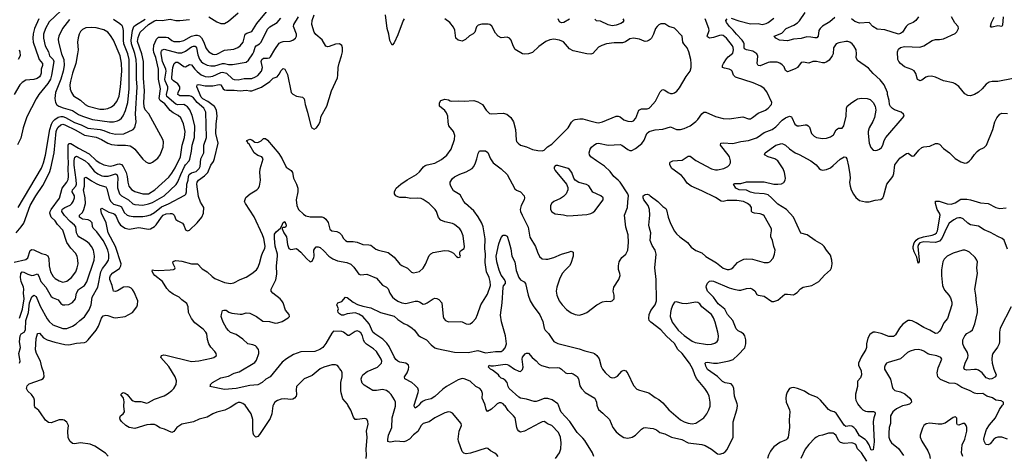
# Model space of a CAD drawing. Header units: inches. Extents: x 1682530 to 1839546, y 640742 to 791647.
# Tile 509 of 656: x 1773526 to 1783636, y 649483 to 653960. Entities that reach past the tile are written whole.
import ezdxf

# ---------------------------------------------------------------- set-up
doc = ezdxf.new("R2010")
doc.units = ezdxf.units.IN
doc.header["$MEASUREMENT"] = 0
for name, color, linetype in [('B7674', 7, 'Continuous'), ('B7675', 7, 'Continuous'), ('B7684', 7, 'Continuous'), ('B7685', 7, 'Continuous')]:
    doc.layers.add(name, color=color, linetype=linetype)

msp = doc.modelspace()

# ---------------------------------------------------------------- linework, layer by layer
at = {"layer": 'B7674', "color": 5}
for points, elevation in [([(1774434, 649474), (1774407, 649507), (1774298, 649578), (1774250, 649598), (1774150, 649610), (1774090, 649600), (1774070, 649605), (1774042, 649630), (1774025, 649665), (1774022, 649730), (1774028, 649790), (1774010, 649824), (1773984, 649844), (1773970, 649849), (1773950, 649849), (1773930, 649847), (1773850, 649818), (1773821, 649821), (1773790, 649843), (1773741, 649921), (1773723, 649943), (1773690, 649970), (1773683, 649983), (1773679, 649990), (1773679, 650000)], 620), ([(1775726, 650000), (1775686, 649974), (1775632, 649948), (1775550, 649926), (1775508, 649910), (1775450, 649875), (1775370, 649855), (1775310, 649828), (1775190, 649802), (1775140, 649770), (1775110, 649727), (1775090, 649718), (1775013, 649753), (1774966, 649766), (1774930, 649791), (1774910, 649799), (1774870, 649800), (1774830, 649795), (1774710, 649759), (1774650, 649769), (1774616, 649790), (1774572, 649830), (1774558, 649850), (1774554, 649870), (1774562, 649890), (1774590, 649910), (1774601, 649930), (1774595, 649990), (1774596, 650000)], 580), ([(1776130, 650000), (1776127, 649993), (1776116, 649910), (1776099, 649861), (1775990, 649697), (1775970, 649676), (1775950, 649669), (1775930, 649689), (1775925, 649710), (1775920, 649750), (1775919, 649850), (1775902, 649910), (1775840, 650000)], 580), ([(1777085, 649450), (1777088, 649490), (1777084, 649544), (1777095, 649670), (1777087, 649730), (1777104, 649804), (1777102, 649830), (1777090, 649854), (1777070, 649861), (1776990, 649850), (1776970, 649853), (1776954, 649874), (1776927, 649947), (1776897, 650000)], 580), ([(1778438, 649470), (1778427, 649487), (1778406, 649506), (1778362, 649530), (1778333, 649553), (1778316, 649556), (1778156, 649504), (1778110, 649499), (1778085, 649505), (1778070, 649524), (1778031, 649630), (1778029, 649650), (1778037, 649730), (1778062, 649790), (1778058, 649810), (1777970, 649915), (1777950, 649926), (1777930, 649930), (1777890, 649919), (1777790, 649870), (1777730, 649828), (1777670, 649810), (1777649, 649790), (1777613, 649727), (1777570, 649695), (1777530, 649650), (1777492, 649628), (1777470, 649622), (1777390, 649629), (1777330, 649619), (1777306, 649626), (1777305, 649645), (1777314, 649690), (1777347, 649770), (1777350, 649870), (1777384, 649990), (1777384, 650000)], 560), ([(1777623, 650000), (1777610, 649984), (1777588, 649968), (1777575, 649990), (1777578, 650000)], 540), ([(1778416, 650000), (1778370, 649959), (1778330, 649934), (1778315, 649955), (1778304, 650000)], 540), ([(1779028, 649450), (1779070, 649510), (1779081, 649550), (1779087, 649610), (1779080, 649670), (1779057, 649717), (1778991, 649791), (1778947, 649807), (1778930, 649821), (1778910, 649830), (1778890, 649827), (1778865, 649815), (1778710, 649730), (1778670, 649722), (1778650, 649732), (1778636, 649750), (1778630, 649769), (1778612, 649870), (1778598, 649890), (1778543, 649943), (1778510, 649992), (1778502, 650000)], 540), ([(1779422, 649470), (1779408, 649510), (1779330, 649635), (1779310, 649660), (1779250, 649719), (1779174, 649830), (1779087, 649927), (1779075, 649950), (1779058, 650000)], 520), ([(1779453, 650000), (1779455, 649990), (1779470, 649953), (1779515, 649915), (1779581, 649850), (1779618, 649770), (1779650, 649726), (1779690, 649689), (1779730, 649667), (1779770, 649658), (1779815, 649670), (1779850, 649692), (1779910, 649752), (1779930, 649766), (1779950, 649769), (1780000, 649763)], 520)]:
    msp.add_lwpolyline(points, dxfattribs=dict(at, elevation=elevation))
at = {"layer": 'B7675', "color": 5}
for points, elevation in [([(1774010, 654108), (1773830, 653937), (1773790, 653870), (1773772, 653810), (1773770, 653770), (1773789, 653691), (1773822, 653630), (1773832, 653590), (1773871, 653550), (1773878, 653530), (1773854, 653390), (1773841, 653350), (1773816, 653304), (1773723, 653190), (1773695, 653145), (1773600, 652960), (1773562, 652850), (1773537, 652743), (1773505, 652675)], 740), ([(1773470, 651467), (1773590, 651496), (1773610, 651514), (1773633, 651587), (1773650, 651597), (1773670, 651595), (1773750, 651558), (1773790, 651548), (1773814, 651534), (1773826, 651506), (1773829, 651429), (1773844, 651370), (1773870, 651322), (1773890, 651302), (1773930, 651276), (1773970, 651263), (1774010, 651274), (1774059, 651310), (1774102, 651370), (1774117, 651410), (1774125, 651450), (1774123, 651490), (1774115, 651530), (1774099, 651559), (1774050, 651611), (1774009, 651669), (1773970, 651798), (1773915, 651855), (1773890, 651894), (1773850, 651930), (1773837, 651970), (1773838, 651990), (1773848, 652010), (1773934, 652126), (1773964, 652230), (1774010, 652290), (1774023, 652317), (1774027, 652350), (1774023, 652430), (1774029, 652490), (1774025, 652550), (1774025, 652670), (1774030, 652689), (1774050, 652688), (1774130, 652639), (1774240, 652580), (1774313, 652513), (1774350, 652489), (1774390, 652470), (1774455, 652455), (1774490, 652460), (1774530, 652476), (1774550, 652478), (1774571, 652471), (1774590, 652450), (1774621, 652390), (1774631, 652350), (1774636, 652290), (1774648, 652250), (1774674, 652214), (1774710, 652195), (1774790, 652170), (1774850, 652171), (1774913, 652210), (1775059, 652341), (1775090, 652382), (1775122, 652438), (1775176, 652550), (1775196, 652670), (1775220, 652750), (1775224, 652810), (1775207, 652890), (1775180, 652950), (1775155, 652975), (1775102, 653002), (1775070, 653027), (1775015, 653095), (1774967, 653130), (1774958, 653150), (1774971, 653250), (1774950, 653350), (1774951, 653450), (1774924, 653570), (1774904, 653624), (1774899, 653650), (1774902, 653698), (1774930, 653761), (1774950, 653780), (1775030, 653780), (1775050, 653777), (1775090, 653746), (1775110, 653737), (1775170, 653735), (1775210, 653747), (1775290, 653791), (1775330, 653801), (1775350, 653800), (1775373, 653793), (1775394, 653774), (1775417, 653730), (1775439, 653670), (1775450, 653650), (1775469, 653630), (1775510, 653607), (1775530, 653603), (1775550, 653605), (1775630, 653648), (1775724, 653656), (1775767, 653673), (1775790, 653690), (1775820, 653730), (1775841, 653810), (1775858, 653822), (1775890, 653830), (1775910, 653840), (1775960, 653920), (1776060, 654040)], 680), ([(1773679, 650000), (1773680, 650050), (1773673, 650073), (1773647, 650107), (1773610, 650142), (1773596, 650170), (1773602, 650198), (1773622, 650218), (1773750, 650263), (1773766, 650274), (1773776, 650290), (1773774, 650330), (1773752, 650390), (1773739, 650450), (1773699, 650530), (1773690, 650569), (1773696, 650684), (1773708, 650732), (1773710, 650736), (1773730, 650739), (1773771, 650691), (1773809, 650669), (1773887, 650647), (1773990, 650623), (1774030, 650620), (1774110, 650636), (1774190, 650642), (1774210, 650651), (1774231, 650669), (1774311, 650770), (1774335, 650810), (1774366, 650894), (1774385, 650915), (1774410, 650922), (1774430, 650919), (1774490, 650898), (1774510, 650897), (1774610, 650910), (1774683, 650950), (1774728, 651010), (1774737, 651030), (1774740, 651070), (1774700, 651160), (1774686, 651186), (1774670, 651201), (1774651, 651211), (1774630, 651215), (1774591, 651211), (1774530, 651174), (1774510, 651167), (1774491, 651171), (1774485, 651185), (1774477, 651230), (1774453, 651290), (1774452, 651310), (1774458, 651330), (1774483, 651357), (1774550, 651403), (1774566, 651430), (1774567, 651450), (1774509, 651630), (1774436, 651770), (1774413, 651873), (1774367, 651973), (1774358, 652010), (1774362, 652018), (1774370, 652023), (1774443, 651983), (1774490, 651969), (1774501, 651961), (1774518, 651938), (1774540, 651880), (1774563, 651850), (1774610, 651817), (1774650, 651808), (1774750, 651823), (1774850, 651808), (1774870, 651811), (1774910, 651833), (1774929, 651851), (1774981, 651930), (1775000, 651950), (1775030, 651964), (1775070, 651969), (1775090, 651968), (1775101, 651961), (1775113, 651950), (1775130, 651908), (1775150, 651892), (1775197, 651870), (1775213, 651850), (1775230, 651801), (1775250, 651789), (1775270, 651797), (1775350, 651872), (1775395, 651930), (1775414, 651970), (1775417, 652030), (1775384, 652084), (1775362, 652142), (1775346, 652270), (1775350, 652290), (1775362, 652310), (1775425, 652355), (1775458, 652390), (1775490, 652465), (1775516, 652504), (1775527, 652533), (1775564, 652690), (1775541, 652790), (1775545, 652890), (1775555, 652970), (1775547, 653030), (1775527, 653067), (1775458, 653118), (1775407, 653147), (1775390, 653164), (1775346, 653270), (1775347, 653290), (1775367, 653293), (1775430, 653279), (1775470, 653279), (1775510, 653281), (1775574, 653294), (1775590, 653290), (1775615, 653250), (1775630, 653239), (1775650, 653234), (1775730, 653235), (1775790, 653229), (1775850, 653236), (1775890, 653229), (1775910, 653230), (1776010, 653266), (1776095, 653325), (1776130, 653358), (1776170, 653374), (1776190, 653400), (1776210, 653438), (1776230, 653459), (1776250, 653450), (1776277, 653397), (1776314, 653210), (1776330, 653193), (1776370, 653173), (1776430, 653165), (1776446, 653146), (1776452, 653130), (1776456, 653090), (1776482, 653010), (1776516, 652870), (1776526, 652850), (1776550, 652836), (1776575, 652850), (1776597, 652883), (1776610, 652912), (1776622, 652970), (1776679, 653070), (1776727, 653230), (1776790, 653361), (1776794, 653390), (1776795, 653470), (1776806, 653514), (1776832, 653590), (1776841, 653630), (1776842, 653670), (1776834, 653694), (1776810, 653710), (1776770, 653707), (1776703, 653683), (1776690, 653681), (1776670, 653687), (1776633, 653753), (1776568, 653808), (1776549, 653830), (1776527, 653910), (1776528, 653950), (1776551, 654010)], 620), ([(1775469, 653989), (1775550, 653939), (1775590, 653921), (1775630, 653921), (1775670, 653946), (1775769, 654030)], 720), ([(1777475, 653970), (1777464, 653950), (1777410, 653803), (1777370, 653721), (1777350, 653697), (1777326, 653746), (1777316, 653810), (1777300, 653870), (1777281, 654010)], 580), ([(1773724, 653970), (1773677, 653870), (1773665, 653815), (1773660, 653770), (1773666, 653730), (1773718, 653570), (1773727, 653550), (1773759, 653510), (1773761, 653490), (1773748, 653450), (1773747, 653410), (1773741, 653390), (1773730, 653374), (1773705, 653355), (1773670, 653344), (1773590, 653337), (1773550, 653316), (1773528, 653290), (1773469, 653191)], 720), ([(1773490, 651769), (1773542, 651830), (1773569, 651870), (1773635, 652050), (1773693, 652150), (1773763, 652257), (1773832, 652388), (1773847, 652433), (1773881, 652590), (1773902, 652810), (1773908, 652832), (1773923, 652857), (1773950, 652881), (1773970, 652885), (1773990, 652880), (1774103, 652823), (1774190, 652773), (1774313, 652753), (1774365, 652730), (1774430, 652692), (1774470, 652676), (1774529, 652669), (1774611, 652671), (1774662, 652662), (1774688, 652648), (1774709, 652629), (1774790, 652528), (1774820, 652500), (1774850, 652484), (1774870, 652484), (1774890, 652495), (1774944, 652536), (1774969, 652570), (1774999, 652650), (1775003, 652703), (1774996, 652730), (1774853, 652993), (1774815, 653035), (1774805, 653065), (1774801, 653110), (1774808, 653230), (1774798, 653358), (1774796, 653530), (1774781, 653610), (1774736, 653736), (1774742, 653778), (1774764, 653830), (1774848, 653912), (1774910, 653948), (1774930, 653954), (1774990, 653952), (1775070, 653965), (1775130, 653953), (1775170, 653952), (1775270, 653963)], 720), ([(1773511, 652030), (1773750, 652434), (1773770, 652489), (1773791, 652569), (1773835, 652830), (1773853, 652887), (1773868, 652912), (1773887, 652933), (1773923, 652957), (1773950, 652964), (1773970, 652964), (1773996, 652956), (1774090, 652905), (1774158, 652878), (1774225, 652845), (1774353, 652833), (1774390, 652822), (1774450, 652796), (1774510, 652784), (1774594, 652786), (1774690, 652830), (1774709, 652851), (1774723, 652910), (1774717, 652990), (1774732, 653270), (1774724, 653350), (1774726, 653490), (1774722, 653550), (1774710, 653613), (1774674, 653710), (1774670, 653750), (1774685, 653850), (1774699, 653890), (1774715, 653905), (1774815, 653965)], 740), ([(1773524, 650430), (1773530, 650450), (1773529, 650470), (1773516, 650530), (1773533, 650590), (1773523, 650650), (1773531, 650710), (1773543, 650730), (1773571, 650749), (1773586, 650774), (1773591, 650870), (1773617, 650950), (1773628, 651050), (1773650, 651112), (1773670, 651130), (1773695, 651115), (1773737, 651017), (1773810, 650885), (1773830, 650857), (1773865, 650825), (1773968, 650788), (1773985, 650785), (1774010, 650788), (1774070, 650810), (1774107, 650833), (1774144, 650870), (1774192, 650908), (1774240, 650980), (1774261, 651030), (1774272, 651110), (1774327, 651210), (1774361, 651370), (1774378, 651402), (1774415, 651450), (1774438, 651490), (1774443, 651510), (1774443, 651550), (1774432, 651590), (1774410, 651640), (1774383, 651690), (1774320, 651780), (1774279, 651819), (1774273, 651833), (1774270, 651871), (1774250, 651894), (1774230, 651902), (1774170, 651910), (1774139, 651930), (1774139, 651950), (1774170, 651980), (1774185, 652010), (1774201, 652070), (1774199, 652130), (1774183, 652210), (1774190, 652250), (1774190, 652335), (1774210, 652342), (1774264, 652304), (1774310, 652278), (1774350, 652259), (1774410, 652242), (1774420, 652220), (1774450, 652114), (1774462, 652090), (1774490, 652065), (1774550, 652047), (1774570, 652037), (1774600, 651980), (1774630, 651952), (1774650, 651944), (1774690, 651937), (1774790, 651939), (1774830, 651943), (1774870, 651956), (1774910, 651979), (1774983, 652037), (1775054, 652066), (1775223, 652157), (1775232, 652168), (1775239, 652190), (1775244, 652270), (1775257, 652310), (1775260, 652350), (1775267, 652370), (1775290, 652387), (1775339, 652401), (1775370, 652430), (1775378, 652450), (1775385, 652530), (1775416, 652590), (1775416, 652670), (1775446, 652750), (1775438, 653010), (1775417, 653050), (1775348, 653108), (1775310, 653156), (1775291, 653171), (1775270, 653177), (1775170, 653177), (1775150, 653190), (1775153, 653210), (1775171, 653249), (1775171, 653270), (1775150, 653302), (1775105, 653330), (1775090, 653350), (1775089, 653370), (1775100, 653470), (1775111, 653510), (1775130, 653525), (1775150, 653522), (1775210, 653479), (1775230, 653476), (1775270, 653500), (1775290, 653497), (1775325, 653450), (1775348, 653428), (1775390, 653394), (1775430, 653376), (1775470, 653372), (1775510, 653378), (1775590, 653418), (1775610, 653422), (1775649, 653409), (1775710, 653353), (1775730, 653346), (1775770, 653341), (1775830, 653356), (1775910, 653356), (1775949, 653371), (1775972, 653388), (1776008, 653432), (1776018, 653470), (1776006, 653530), (1776011, 653550), (1776030, 653566), (1776070, 653564), (1776090, 653569), (1776101, 653579), (1776145, 653655), (1776190, 653719), (1776210, 653730), (1776230, 653735), (1776302, 653738), (1776330, 653750), (1776359, 653770), (1776368, 653790), (1776370, 653810), (1776339, 653890), (1776341, 653910), (1776389, 653990)], 640), ([(1773526, 650894), (1773555, 650985), (1773572, 651090), (1773566, 651150), (1773570, 651190), (1773566, 651210), (1773541, 651270), (1773533, 651310), (1773538, 651350), (1773550, 651370), (1773570, 651367), (1773610, 651346), (1773650, 651331), (1773670, 651333), (1773710, 651347), (1773724, 651324), (1773745, 651270), (1773796, 651210), (1773850, 651117), (1773870, 651101), (1773920, 651080), (1773950, 651042), (1773970, 651030), (1773990, 651028), (1774030, 651033), (1774070, 651054), (1774099, 651090), (1774110, 651150), (1774130, 651187), (1774190, 651230), (1774215, 651265), (1774291, 651490), (1774293, 651530), (1774283, 651590), (1774265, 651630), (1774240, 651660), (1774210, 651684), (1774132, 651730), (1774122, 651742), (1774111, 651770), (1774104, 651830), (1774090, 651850), (1774046, 651886), (1773986, 651946), (1773960, 651990), (1773964, 652010), (1773970, 652016), (1773990, 652031), (1774045, 652055), (1774062, 652070), (1774074, 652090), (1774090, 652130), (1774088, 652150), (1774066, 652190), (1774067, 652210), (1774101, 652250), (1774109, 652271), (1774107, 652313), (1774085, 652465), (1774086, 652514), (1774094, 652546), (1774110, 652557), (1774199, 652510), (1774230, 652483), (1774290, 652402), (1774330, 652375), (1774370, 652355), (1774391, 652351), (1774433, 652353), (1774470, 652361), (1774510, 652376), (1774527, 652367), (1774535, 652330), (1774529, 652269), (1774531, 652231), (1774551, 652171), (1774570, 652149), (1774645, 652110), (1774689, 652069), (1774710, 652061), (1774790, 652055), (1774850, 652066), (1774890, 652081), (1775009, 652151), (1775133, 652267), (1775150, 652293), (1775180, 652370), (1775219, 652450), (1775230, 652470), (1775265, 652510), (1775272, 652528), (1775291, 652610), (1775297, 652670), (1775320, 652750), (1775323, 652870), (1775296, 652976), (1775272, 653032), (1775250, 653064), (1775230, 653079), (1775210, 653087), (1775150, 653086), (1775130, 653092), (1775036, 653170), (1775033, 653190), (1775048, 653250), (1775046, 653270), (1775020, 653330), (1775017, 653350), (1775030, 653430), (1775028, 653450), (1774993, 653530), (1774979, 653610), (1774978, 653630), (1774982, 653638), (1774991, 653649), (1775010, 653656), (1775150, 653619), (1775190, 653618), (1775230, 653637), (1775290, 653680), (1775310, 653688), (1775327, 653687), (1775330, 653686), (1775342, 653670), (1775357, 653597), (1775373, 653553), (1775390, 653530), (1775410, 653514), (1775450, 653494), (1775490, 653487), (1775530, 653486), (1775610, 653510), (1775630, 653510), (1775670, 653499), (1775710, 653499), (1775850, 653522), (1775877, 653543), (1775921, 653610), (1775932, 653630), (1775943, 653677), (1775954, 653690), (1775989, 653711), (1776004, 653730), (1776070, 653862), (1776095, 653885), (1776170, 653930), (1776206, 653974)], 660), ([(1774039, 653961), (1773966, 653870), (1773927, 653790), (1773922, 653758), (1773925, 653730), (1773954, 653610), (1773978, 653550), (1773982, 653490), (1773971, 653430), (1773948, 653350), (1773893, 653210), (1773887, 653150), (1773893, 653110), (1773906, 653086), (1773928, 653070), (1773973, 653053), (1774067, 653027), (1774130, 652986), (1774170, 652967), (1774275, 652935), (1774450, 652910), (1774490, 652909), (1774530, 652920), (1774550, 652930), (1774572, 652948), (1774590, 652972), (1774612, 653028), (1774636, 653110), (1774651, 653249), (1774651, 653550), (1774636, 653610), (1774596, 653710), (1774591, 653750), (1774592, 653850), (1774584, 653884), (1774577, 653897), (1774556, 653916), (1774490, 653962)], 760), ([(1780000, 653757), (1779991, 653749), (1779970, 653739), (1779950, 653735), (1779938, 653738), (1779890, 653759), (1779829, 653771), (1779790, 653763), (1779747, 653733), (1779717, 653723), (1779630, 653721), (1779550, 653711), (1779505, 653695), (1779470, 653677), (1779410, 653614), (1779390, 653607), (1779350, 653610), (1779210, 653640), (1779170, 653662), (1779110, 653732), (1779070, 653750), (1779010, 653758), (1778970, 653754), (1778930, 653736), (1778857, 653683), (1778790, 653624), (1778749, 653609), (1778710, 653607), (1778689, 653610), (1778615, 653655), (1778592, 653692), (1778571, 653751), (1778555, 653770), (1778530, 653779), (1778470, 653775), (1778438, 653790), (1778410, 653823), (1778374, 653894), (1778353, 653910), (1778335, 653915), (1778270, 653914), (1778235, 653905), (1778215, 653885), (1778199, 653830), (1778184, 653816), (1778146, 653794), (1778105, 653755), (1778070, 653738), (1778030, 653748), (1778005, 653770), (1777993, 653853), (1777982, 653882), (1777942, 653930), (1777890, 653967)], 580), ([(1779170, 653964), (1779113, 653930), (1779090, 653928), (1779070, 653939), (1779054, 653970)], 560), ([(1779720, 653970), (1779729, 653950), (1779717, 653930), (1779699, 653921), (1779650, 653903), (1779610, 653896), (1779567, 653907), (1779490, 653944), (1779447, 653947), (1779430, 653964)], 560), ([(1773522, 653650), (1773529, 653630), (1773530, 653590), (1773511, 653550)], 680), ([(1774596, 650000), (1774600, 650030), (1774597, 650057), (1774592, 650072), (1774566, 650110), (1774577, 650123), (1774590, 650128), (1774610, 650122), (1774631, 650110), (1774674, 650054), (1774690, 650042), (1774710, 650035), (1774770, 650035), (1774830, 650018), (1774850, 650025), (1774910, 650061), (1775010, 650094), (1775045, 650115), (1775090, 650150), (1775109, 650170), (1775132, 650210), (1775137, 650250), (1775121, 650290), (1775056, 650396), (1774975, 650490), (1774982, 650510), (1775005, 650515), (1775028, 650512), (1775290, 650447), (1775367, 650453), (1775497, 650483), (1775518, 650490), (1775548, 650510), (1775542, 650530), (1775529, 650550), (1775490, 650595), (1775468, 650630), (1775453, 650673), (1775447, 650730), (1775438, 650750), (1775410, 650779), (1775325, 650845), (1775290, 650890), (1775261, 650950), (1775257, 651010), (1775242, 651042), (1775190, 651082), (1775164, 651110), (1775101, 651141), (1775066, 651166), (1775038, 651198), (1774991, 651271), (1774915, 651330), (1774897, 651350), (1774886, 651374), (1774890, 651390), (1774905, 651385), (1774950, 651381), (1775070, 651388), (1775106, 651394), (1775119, 651401), (1775123, 651410), (1775101, 651450), (1775098, 651470), (1775110, 651479), (1775130, 651484), (1775190, 651480), (1775290, 651451), (1775351, 651451), (1775400, 651400), (1775451, 651370), (1775501, 651321), (1775530, 651301), (1775630, 651258), (1775690, 651248), (1775724, 651256), (1775789, 651290), (1775850, 651313), (1775910, 651352), (1775957, 651390), (1775970, 651410), (1775987, 651453), (1776008, 651532), (1776022, 651570), (1776044, 651610), (1776048, 651632), (1776032, 651710), (1776019, 651750), (1775933, 651933), (1775845, 652070), (1775836, 652090), (1775837, 652103), (1775849, 652131), (1775894, 652170), (1775960, 652210), (1775975, 652225), (1775987, 652250), (1776000, 652310), (1775992, 652390), (1775994, 652426), (1776026, 652530), (1776014, 652550), (1775970, 652564), (1775933, 652590), (1775881, 652681), (1775870, 652690), (1775865, 652705), (1775855, 652710), (1775860, 652720), (1775890, 652731), (1775910, 652726), (1775940, 652700), (1775970, 652699), (1776006, 652714), (1776030, 652738), (1776050, 652740), (1776070, 652723), (1776186, 652586), (1776221, 652530), (1776264, 652444), (1776314, 652410), (1776328, 652390), (1776339, 652330), (1776370, 652268), (1776381, 652230), (1776381, 652190), (1776365, 652110), (1776372, 652050), (1776389, 652009), (1776440, 651960), (1776465, 651945), (1776510, 651933), (1776630, 651933), (1776650, 651926), (1776670, 651909), (1776695, 651875), (1776710, 651807), (1776730, 651790), (1776782, 651782), (1776811, 651770), (1776830, 651750), (1776850, 651710), (1776870, 651690), (1776890, 651682), (1776950, 651681), (1776990, 651675), (1777050, 651648), (1777110, 651647), (1777130, 651643), (1777183, 651603), (1777210, 651590), (1777309, 651569), (1777370, 651519), (1777430, 651449), (1777450, 651434), (1777508, 651408), (1777550, 651367), (1777570, 651359), (1777630, 651373), (1777670, 651405), (1777694, 651446), (1777730, 651535), (1777746, 651554), (1777770, 651568), (1777888, 651588), (1777930, 651584), (1777956, 651576), (1777980, 651560), (1778010, 651527), (1778030, 651516), (1778042, 651518), (1778050, 651522), (1778052, 651530), (1778046, 651546), (1778045, 651570), (1778054, 651586), (1778089, 651610), (1778094, 651626), (1778078, 651738), (1778058, 651790), (1778044, 651810), (1777990, 651855), (1777970, 651864), (1777890, 651882), (1777850, 651901), (1777827, 651927), (1777805, 651990), (1777791, 652010), (1777730, 652070), (1777670, 652112), (1777650, 652121), (1777613, 652127), (1777544, 652124), (1777490, 652133), (1777430, 652133), (1777410, 652138), (1777390, 652150), (1777374, 652170), (1777373, 652190), (1777384, 652216), (1777393, 652230), (1777439, 652270), (1777505, 652315), (1777599, 652370), (1777630, 652395), (1777673, 652447), (1777690, 652461), (1777710, 652469), (1777790, 652484), (1777856, 652524), (1777912, 652568), (1777956, 652630), (1777992, 652730), (1777995, 652770), (1777979, 652810), (1777934, 652870), (1777926, 652906), (1777922, 652970), (1777910, 653002), (1777890, 653026), (1777837, 653070), (1777835, 653105), (1777849, 653131), (1777890, 653144), (1777930, 653137), (1777946, 653126), (1777963, 653123), (1778030, 653126), (1778090, 653122), (1778190, 653129), (1778230, 653116), (1778279, 653090), (1778316, 653030), (1778350, 652996), (1778370, 652991), (1778490, 653000), (1778529, 652989), (1778570, 652954), (1778596, 652910), (1778618, 652830), (1778625, 652725), (1778629, 652709), (1778645, 652690), (1778670, 652671), (1778730, 652653), (1778790, 652627), (1778846, 652614), (1778890, 652611), (1778910, 652618), (1778947, 652653), (1778990, 652682), (1779158, 652850), (1779192, 652908), (1779214, 652926), (1779230, 652933), (1779278, 652942), (1779310, 652941), (1779379, 652919), (1779450, 652902), (1779470, 652901), (1779510, 652910), (1779650, 652970), (1779670, 652970), (1779690, 652962), (1779730, 652932), (1779770, 652916), (1779810, 652912), (1779830, 652922), (1779851, 652949), (1779884, 653030), (1779910, 653043), (1779970, 653043), (1779990, 653050), (1780000, 653061)], 580), ([(1777384, 650000), (1777384, 650030), (1777374, 650054), (1777339, 650110), (1777321, 650130), (1777292, 650150), (1777250, 650161), (1777190, 650149), (1777151, 650151), (1777063, 650203), (1777044, 650224), (1777035, 650250), (1777034, 650270), (1777039, 650290), (1777051, 650310), (1777094, 650346), (1777201, 650390), (1777241, 650430), (1777245, 650450), (1777238, 650470), (1777189, 650550), (1777159, 650579), (1777087, 650627), (1777067, 650647), (1777055, 650670), (1777045, 650710), (1777030, 650743), (1777010, 650756), (1776990, 650762), (1776970, 650757), (1776910, 650716), (1776895, 650715), (1776850, 650748), (1776834, 650754), (1776750, 650759), (1776730, 650739), (1776670, 650634), (1776638, 650590), (1776608, 650570), (1776557, 650550), (1776412, 650548), (1776339, 650521), (1776265, 650475), (1776221, 650439), (1776097, 650290), (1776055, 650265), (1776015, 650230), (1775970, 650208), (1775890, 650201), (1775750, 650169), (1775630, 650158), (1775478, 650190), (1775484, 650196), (1775486, 650210), (1775506, 650230), (1775590, 650278), (1775670, 650295), (1775730, 650326), (1775780, 650340), (1775942, 650438), (1775959, 650461), (1775980, 650530), (1775982, 650550), (1775978, 650570), (1775959, 650599), (1775947, 650607), (1775919, 650619), (1775870, 650628), (1775818, 650678), (1775750, 650724), (1775690, 650747), (1775670, 650765), (1775650, 650789), (1775615, 650850), (1775601, 650890), (1775596, 650910), (1775597, 650930), (1775610, 650972), (1775624, 650976), (1775646, 650974), (1775674, 650954), (1775703, 650943), (1775790, 650933), (1775810, 650934), (1775852, 650948), (1775890, 650945), (1775957, 650910), (1776023, 650863), (1776090, 650857), (1776150, 650841), (1776176, 650844), (1776221, 650859), (1776283, 650897), (1776296, 650910), (1776292, 650930), (1776255, 650975), (1776230, 651050), (1776218, 651070), (1776200, 651090), (1776125, 651150), (1776110, 651170), (1776107, 651190), (1776155, 651285), (1776166, 651346), (1776164, 651430), (1776174, 651530), (1776173, 651550), (1776149, 651631), (1776141, 651710), (1776144, 651756), (1776159, 651781), (1776203, 651817), (1776219, 651841), (1776230, 651875), (1776250, 651885), (1776264, 651850), (1776259, 651830), (1776250, 651825), (1776230, 651824), (1776221, 651819), (1776221, 651810), (1776238, 651770), (1776266, 651730), (1776275, 651650), (1776290, 651610), (1776310, 651599), (1776370, 651609), (1776414, 651570), (1776470, 651505), (1776510, 651471), (1776530, 651478), (1776545, 651515), (1776550, 651530), (1776548, 651590), (1776555, 651610), (1776570, 651624), (1776590, 651626), (1776610, 651618), (1776650, 651583), (1776699, 651530), (1776741, 651501), (1776790, 651483), (1776886, 651466), (1776926, 651446), (1776956, 651416), (1777010, 651346), (1777030, 651338), (1777090, 651344), (1777190, 651304), (1777250, 651232), (1777291, 651210), (1777310, 651193), (1777327, 651150), (1777355, 651110), (1777373, 651090), (1777408, 651068), (1777450, 651050), (1777490, 651044), (1777586, 651066), (1777610, 651067), (1777630, 651062), (1777670, 651036), (1777690, 651039), (1777710, 651050), (1777770, 651092), (1777790, 651098), (1777810, 651096), (1777830, 651086), (1777859, 651050), (1777876, 650910), (1777882, 650890), (1777897, 650870), (1777930, 650855), (1778050, 650860), (1778070, 650856), (1778110, 650835), (1778130, 650830), (1778150, 650836), (1778175, 650850), (1778210, 650890), (1778228, 650932), (1778260, 651030), (1778330, 651138), (1778359, 651230), (1778358, 651270), (1778346, 651310), (1778319, 651370), (1778304, 651464), (1778309, 651550), (1778303, 651610), (1778307, 651707), (1778285, 651830), (1778270, 651870), (1778234, 651934), (1778190, 651995), (1778102, 652070), (1778086, 652090), (1778050, 652160), (1777981, 652201), (1777953, 652250), (1777945, 652270), (1777947, 652290), (1777970, 652328), (1777990, 652345), (1778046, 652374), (1778110, 652395), (1778171, 652429), (1778188, 652452), (1778206, 652490), (1778221, 652530), (1778234, 652586), (1778248, 652612), (1778310, 652613), (1778334, 652594), (1778360, 652530), (1778388, 652488), (1778470, 652427), (1778530, 652370), (1778610, 652222), (1778627, 652207), (1778670, 652190), (1778705, 652150), (1778710, 652130), (1778707, 652110), (1778675, 652050), (1778666, 652010), (1778669, 651990), (1778684, 651950), (1778748, 651828), (1778765, 651725), (1778822, 651630), (1778842, 651570), (1778865, 651525), (1778890, 651504), (1778930, 651498), (1778950, 651500), (1779010, 651516), (1779090, 651552), (1779170, 651576), (1779190, 651580), (1779210, 651570), (1779210, 651530), (1779184, 651456), (1779170, 651430), (1779129, 651390), (1779095, 651350), (1779070, 651293), (1779042, 651210), (1779035, 651170), (1779041, 651130), (1779067, 651070), (1779096, 651030), (1779141, 650981), (1779187, 650947), (1779231, 650930), (1779270, 650925), (1779310, 650934), (1779348, 650952), (1779453, 651030), (1779510, 651059), (1779547, 651067), (1779590, 651065), (1779609, 651071), (1779629, 651091), (1779629, 651130), (1779621, 651170), (1779626, 651210), (1779678, 651290), (1779692, 651330), (1779689, 651350), (1779674, 651394), (1779674, 651430), (1779682, 651470), (1779690, 651490), (1779710, 651516), (1779749, 651550), (1779769, 651591), (1779776, 651670), (1779773, 651750), (1779750, 651828), (1779736, 651950), (1779768, 652030), (1779769, 652089), (1779777, 652150), (1779772, 652172), (1779691, 652291), (1779672, 652312), (1779627, 652350), (1779590, 652399), (1779530, 652454), (1779448, 652508), (1779390, 652552), (1779376, 652570), (1779372, 652590), (1779382, 652630), (1779397, 652650), (1779421, 652670), (1779450, 652687), (1779470, 652690), (1779570, 652669), (1779690, 652677), (1779710, 652670), (1779770, 652625), (1779790, 652616), (1779810, 652615), (1779850, 652636), (1779913, 652687), (1779937, 652723), (1779966, 652790), (1779990, 652810), (1780000, 652813)], 560), ([(1780000, 651794), (1779988, 651830), (1779987, 651850), (1779997, 651950), (1779993, 652010), (1779978, 652050), (1779934, 652110), (1779927, 652130), (1779929, 652151), (1779950, 652164), (1779970, 652166), (1779990, 652159), (1780000, 652151)], 540), ([(1777578, 650000), (1777617, 650130), (1777620, 650150), (1777613, 650173), (1777585, 650205), (1777551, 650231), (1777480, 650270), (1777478, 650290), (1777505, 650330), (1777519, 650370), (1777522, 650390), (1777518, 650410), (1777490, 650430), (1777430, 650440), (1777410, 650450), (1777390, 650468), (1777370, 650497), (1777320, 650600), (1777297, 650637), (1777256, 650676), (1777174, 650730), (1777152, 650750), (1777115, 650835), (1777051, 650911), (1777010, 650934), (1776970, 650946), (1776890, 650936), (1776850, 650922), (1776830, 650924), (1776810, 650936), (1776796, 650950), (1776793, 650970), (1776801, 650990), (1776782, 651030), (1776794, 651050), (1776835, 651065), (1776870, 651107), (1776890, 651105), (1776950, 651058), (1776994, 651034), (1777050, 651015), (1777130, 651000), (1777230, 650952), (1777372, 650912), (1777410, 650880), (1777470, 650839), (1777510, 650821), (1777556, 650790), (1777579, 650770), (1777618, 650718), (1777641, 650701), (1777702, 650670), (1777750, 650619), (1777790, 650589), (1777810, 650581), (1777990, 650545), (1778130, 650540), (1778230, 650560), (1778310, 650536), (1778410, 650550), (1778470, 650549), (1778490, 650564), (1778511, 650589), (1778525, 650630), (1778515, 650710), (1778474, 650854), (1778463, 650923), (1778481, 651050), (1778491, 651209), (1778495, 651225), (1778514, 651250), (1778514, 651266), (1778504, 651290), (1778470, 651336), (1778450, 651386), (1778425, 651470), (1778417, 651530), (1778445, 651655), (1778470, 651721), (1778490, 651747), (1778510, 651747), (1778530, 651735), (1778550, 651681), (1778570, 651605), (1778579, 651530), (1778609, 651470), (1778623, 651383), (1778650, 651311), (1778667, 651287), (1778705, 651265), (1778721, 651250), (1778747, 651130), (1778767, 651070), (1778798, 651018), (1778868, 650928), (1778897, 650857), (1778910, 650790), (1778923, 650770), (1778956, 650736), (1779012, 650652), (1779050, 650632), (1779270, 650579), (1779330, 650557), (1779410, 650538), (1779429, 650529), (1779451, 650510), (1779475, 650475), (1779496, 650396), (1779509, 650369), (1779536, 650336), (1779590, 650288), (1779610, 650280), (1779638, 650282), (1779663, 650297), (1779710, 650347), (1779730, 650357), (1779750, 650351), (1779770, 650323), (1779830, 650201), (1779864, 650164), (1779890, 650153), (1779985, 650125), (1780000, 650116)], 540), ([(1780000, 650859), (1779990, 650870), (1779985, 650890), (1779990, 650930), (1780000, 650954)], 540), ([(1779058, 650000), (1779053, 650013), (1778992, 650052), (1778950, 650068), (1778910, 650068), (1778850, 650042), (1778830, 650036), (1778810, 650036), (1778730, 650059), (1778670, 650070), (1778650, 650080), (1778553, 650170), (1778542, 650190), (1778530, 650230), (1778510, 650255), (1778490, 650269), (1778470, 650275), (1778453, 650293), (1778444, 650310), (1778380, 650360), (1778359, 650370), (1778339, 650390), (1778346, 650410), (1778364, 650404), (1778390, 650404), (1778510, 650421), (1778530, 650418), (1778550, 650410), (1778607, 650367), (1778650, 650347), (1778670, 650346), (1778690, 650364), (1778697, 650390), (1778686, 650470), (1778690, 650492), (1778715, 650525), (1778730, 650532), (1778750, 650532), (1778787, 650487), (1778830, 650455), (1778861, 650421), (1778885, 650405), (1778970, 650382), (1779050, 650386), (1779070, 650382), (1779090, 650370), (1779132, 650332), (1779150, 650324), (1779190, 650327), (1779210, 650321), (1779250, 650293), (1779264, 650270), (1779279, 650199), (1779294, 650170), (1779334, 650130), (1779430, 650070), (1779450, 650031), (1779453, 650000)], 520), ([(1776897, 650000), (1776891, 650010), (1776845, 650065), (1776826, 650126), (1776823, 650150), (1776822, 650230), (1776838, 650290), (1776839, 650330), (1776832, 650352), (1776810, 650375), (1776803, 650390), (1776790, 650405), (1776770, 650414), (1776730, 650414), (1776650, 650390), (1776610, 650372), (1776530, 650303), (1776447, 650270), (1776368, 650190), (1776364, 650156), (1776370, 650110), (1776365, 650090), (1776347, 650070), (1776330, 650061), (1776310, 650057), (1776250, 650064), (1776210, 650060), (1776174, 650046), (1776147, 650030), (1776130, 650000)], 580), ([(1778304, 650000), (1778302, 650010), (1778276, 650070), (1778277, 650117), (1778268, 650150), (1778250, 650170), (1778210, 650190), (1778150, 650245), (1778090, 650270), (1778070, 650272), (1778030, 650260), (1777910, 650192), (1777870, 650162), (1777790, 650088), (1777750, 650065), (1777690, 650050), (1777662, 650038), (1777640, 650020), (1777623, 650000)], 540), ([(1775840, 650000), (1775817, 650017), (1775790, 650025), (1775770, 650025), (1775750, 650015), (1775726, 650000)], 580), ([(1778502, 650000), (1778490, 650013), (1778470, 650021), (1778450, 650021), (1778430, 650013), (1778416, 650000)], 540)]:
    msp.add_lwpolyline(points, dxfattribs=dict(at, elevation=elevation))
for points, elevation in [([(1774260, 653880), (1774205, 653875), (1774170, 653858), (1774150, 653838), (1774136, 653810), (1774126, 653774), (1774120, 653730), (1774125, 653650), (1774121, 653610), (1774102, 653510), (1774067, 653410), (1774047, 653327), (1774041, 653290), (1774045, 653245), (1774057, 653210), (1774079, 653179), (1774150, 653134), (1774198, 653090), (1774230, 653071), (1774350, 653041), (1774390, 653040), (1774430, 653046), (1774470, 653063), (1774496, 653084), (1774522, 653118), (1774547, 653173), (1774563, 653270), (1774575, 653430), (1774572, 653512), (1774557, 653590), (1774490, 653751), (1774459, 653799), (1774430, 653830), (1774390, 653854), (1774310, 653877)], 780), ([(1779050, 652463), (1779030, 652461), (1779023, 652457), (1779015, 652445), (1779015, 652430), (1779024, 652410), (1779142, 652270), (1779155, 652235), (1779154, 652210), (1779136, 652170), (1779110, 652142), (1779079, 652121), (1779011, 652090), (1778990, 652075), (1778977, 652050), (1778975, 652010), (1778990, 651984), (1779025, 651965), (1779110, 651955), (1779150, 651943), (1779210, 651948), (1779350, 651958), (1779390, 651968), (1779410, 651978), (1779430, 651994), (1779518, 652110), (1779516, 652130), (1779494, 652150), (1779410, 652189), (1779370, 652253), (1779345, 652265), (1779268, 652288), (1779230, 652310), (1779215, 652330), (1779194, 652390), (1779170, 652421), (1779157, 652430)], 580)]:
    msp.add_lwpolyline(points, close=True, dxfattribs=dict(at, elevation=elevation))
at = {"layer": 'B7684', "color": 5}
for points, elevation in [([(1780000, 649763), (1780030, 649760), (1780064, 649744), (1780098, 649718), (1780150, 649705), (1780218, 649670), (1780326, 649646), (1780390, 649613), (1780530, 649593), (1780563, 649583), (1780630, 649545), (1780690, 649500), (1780710, 649494), (1780750, 649505), (1780770, 649520), (1780790, 649544), (1780853, 649670), (1780853, 649827), (1780889, 649950), (1780896, 649990), (1780895, 650000)], 520), ([(1780150, 650000), (1780190, 649950), (1780310, 649849), (1780349, 649829), (1780390, 649814), (1780430, 649807), (1780467, 649813), (1780550, 649870), (1780581, 649910), (1780603, 649950), (1780615, 649990), (1780615, 650000)], 540), ([(1781409, 650000), (1781431, 649951), (1781434, 649930), (1781428, 649848), (1781432, 649770), (1781415, 649670), (1781407, 649653), (1781396, 649644), (1781330, 649614), (1781270, 649570), (1781252, 649550), (1781234, 649526), (1781214, 649486), (1781203, 649450)], 520), ([(1782140, 650000), (1782162, 649970), (1782184, 649950), (1782210, 649936), (1782230, 649932), (1782292, 649932), (1782306, 649926), (1782310, 649916), (1782311, 649910), (1782296, 649870), (1782289, 649830), (1782298, 649622), (1782290, 649539), (1782270, 649536), (1782249, 649590), (1782223, 649630), (1782206, 649646), (1782150, 649685), (1782110, 649748), (1782090, 649770), (1782070, 649782), (1782050, 649786), (1782010, 649780), (1781992, 649792), (1781910, 649916), (1781890, 649929), (1781850, 649942), (1781830, 649955), (1781792, 650000)], 520), ([(1782626, 650000), (1782590, 649991), (1782530, 649961), (1782493, 649930), (1782468, 649890), (1782468, 649812), (1782455, 649770), (1782449, 649710), (1782451, 649671), (1782459, 649639), (1782476, 649610), (1782550, 649552), (1782600, 649480)], 540), ([(1783670, 649651), (1783610, 649670), (1783570, 649671), (1783550, 649663), (1783530, 649648), (1783490, 649601), (1783470, 649590), (1783450, 649594), (1783443, 649603), (1783430, 649630), (1783427, 649650), (1783435, 649695), (1783453, 649750), (1783483, 649797), (1783545, 649870), (1783585, 649955), (1783619, 650000)], 540), ([(1783210, 649470), (1783198, 649510), (1783202, 649590), (1783230, 649650), (1783250, 649732), (1783251, 649770), (1783246, 649790), (1783230, 649811), (1783209, 649811), (1783170, 649793), (1783155, 649795), (1783150, 649810), (1783150, 649866), (1783137, 649877), (1783130, 649879), (1783110, 649873), (1783030, 649814), (1782990, 649802), (1782957, 649803), (1782870, 649815), (1782833, 649807), (1782810, 649790), (1782797, 649763), (1782773, 649690), (1782773, 649670), (1782788, 649630), (1782849, 649530), (1782868, 649488), (1782874, 649450)], 560), ([(1782223, 649423), (1782170, 649510), (1782129, 649549), (1782110, 649593), (1782090, 649606), (1782070, 649612), (1781990, 649606), (1781954, 649614), (1781935, 649635), (1781910, 649688), (1781890, 649705), (1781877, 649710), (1781830, 649710), (1781770, 649690), (1781730, 649682), (1781709, 649671), (1781690, 649658), (1781630, 649596), (1781590, 649547), (1781547, 649450)], 540)]:
    msp.add_lwpolyline(points, dxfattribs=dict(at, elevation=elevation))
at = {"layer": 'B7685', "color": 5}
for points, elevation in [([(1781896, 653984), (1781843, 653937), (1781770, 653894), (1781745, 653870), (1781733, 653850), (1781724, 653790), (1781710, 653773), (1781690, 653772), (1781650, 653781), (1781610, 653783), (1781550, 653767), (1781470, 653759), (1781410, 653743), (1781329, 653749), (1781289, 653770), (1781273, 653790), (1781350, 653821), (1781396, 653870), (1781475, 653905), (1781513, 653927), (1781533, 653947), (1781590, 654032)], 520), ([(1780000, 652151), (1780078, 652090), (1780130, 652039), (1780160, 652020), (1780167, 652007), (1780184, 651930), (1780207, 651867), (1780250, 651787), (1780270, 651761), (1780303, 651730), (1780383, 651670), (1780421, 651621), (1780470, 651587), (1780530, 651565), (1780570, 651526), (1780680, 651460), (1780750, 651407), (1780790, 651392), (1780810, 651392), (1780830, 651399), (1780847, 651410), (1780896, 651464), (1780920, 651480), (1780962, 651498), (1780990, 651504), (1781050, 651498), (1781170, 651464), (1781210, 651464), (1781230, 651473), (1781261, 651510), (1781278, 651550), (1781282, 651590), (1781268, 651630), (1781256, 651690), (1781238, 651730), (1781237, 651750), (1781247, 651790), (1781247, 651810), (1781170, 651943), (1781155, 651955), (1781130, 651964), (1781071, 651971), (1781050, 651978), (1781041, 651990), (1781039, 652030), (1781028, 652050), (1781000, 652070), (1780957, 652090), (1780890, 652102), (1780790, 652103), (1780750, 652092), (1780730, 652095), (1780670, 652133), (1780530, 652202), (1780419, 652250), (1780379, 652279), (1780347, 652330), (1780320, 652360), (1780221, 652430), (1780200, 652470), (1780200, 652490), (1780204, 652496), (1780231, 652509), (1780330, 652516), (1780390, 652556), (1780410, 652557), (1780470, 652512), (1780630, 652426), (1780670, 652416), (1780690, 652416), (1780757, 652430), (1780797, 652450), (1780813, 652467), (1780824, 652490), (1780826, 652510), (1780813, 652550), (1780800, 652570), (1780723, 652670), (1780724, 652690), (1780750, 652695), (1780850, 652688), (1780930, 652708), (1781010, 652719), (1781090, 652747), (1781110, 652757), (1781170, 652802), (1781253, 652830), (1781290, 652859), (1781354, 652926), (1781390, 652950), (1781430, 652967), (1781450, 652963), (1781456, 652956), (1781486, 652886), (1781510, 652870), (1781530, 652869), (1781590, 652880), (1781610, 652878), (1781623, 652870), (1781634, 652854), (1781656, 652790), (1781683, 652763), (1781708, 652748), (1781770, 652740), (1781810, 652744), (1781850, 652757), (1781882, 652778), (1781910, 652827), (1781922, 652838), (1781935, 652845), (1781970, 652845), (1781989, 652870), (1782012, 652970), (1782015, 653050), (1782024, 653070), (1782071, 653110), (1782107, 653133), (1782130, 653145), (1782170, 653155), (1782229, 653149), (1782258, 653138), (1782290, 653110), (1782310, 653070), (1782317, 653030), (1782304, 652956), (1782286, 652914), (1782247, 652850), (1782237, 652810), (1782237, 652790), (1782248, 652690), (1782266, 652646), (1782290, 652620), (1782310, 652617), (1782330, 652620), (1782356, 652630), (1782375, 652645), (1782388, 652670), (1782403, 652717), (1782420, 652750), (1782606, 652970), (1782601, 652990), (1782577, 653010), (1782510, 653033), (1782487, 653047), (1782467, 653067), (1782457, 653090), (1782454, 653130), (1782436, 653190), (1782438, 653210), (1782402, 653290), (1782362, 653342), (1782290, 653407), (1782243, 653463), (1782130, 653539), (1782114, 653570), (1782118, 653610), (1782114, 653650), (1782091, 653690), (1782074, 653710), (1782050, 653728), (1782030, 653735), (1782010, 653735), (1781937, 653723), (1781908, 653710), (1781883, 653670), (1781877, 653610), (1781870, 653590), (1781837, 653543), (1781814, 653526), (1781790, 653516), (1781770, 653515), (1781709, 653531), (1781671, 653529), (1781630, 653514), (1781570, 653522), (1781550, 653519), (1781512, 653470), (1781490, 653454), (1781410, 653424), (1781390, 653436), (1781374, 653474), (1781356, 653496), (1781330, 653514), (1781304, 653524), (1781230, 653525), (1781210, 653520), (1781130, 653486), (1781108, 653488), (1781100, 653510), (1781106, 653586), (1781094, 653610), (1781055, 653635), (1780990, 653650), (1780970, 653660), (1780964, 653670), (1780965, 653710), (1780958, 653730), (1780945, 653750), (1780885, 653810), (1780853, 653853), (1780815, 653890), (1780784, 653930), (1780778, 653950), (1780789, 653970)], 540), ([(1780000, 652813), (1780050, 652829), (1780130, 652835), (1780210, 652859), (1780270, 652832), (1780310, 652833), (1780350, 652841), (1780410, 652870), (1780470, 652913), (1780490, 652934), (1780530, 652994), (1780550, 653010), (1780570, 653010), (1780670, 652966), (1780750, 652945), (1780810, 652942), (1780950, 652960), (1781010, 652940), (1781030, 652942), (1781050, 652953), (1781110, 652999), (1781184, 653030), (1781213, 653050), (1781244, 653090), (1781248, 653110), (1781198, 653218), (1781170, 653253), (1781137, 653277), (1781057, 653310), (1780875, 653370), (1780855, 653390), (1780841, 653430), (1780830, 653441), (1780810, 653452), (1780762, 653462), (1780744, 653470), (1780743, 653490), (1780752, 653510), (1780784, 653556), (1780802, 653578), (1780850, 653616), (1780857, 653650), (1780853, 653673), (1780845, 653690), (1780783, 653770), (1780750, 653797), (1780730, 653802), (1780710, 653799), (1780650, 653777), (1780610, 653770), (1780590, 653782), (1780586, 653790), (1780606, 653850), (1780603, 653870), (1780563, 653970)], 560), ([(1780000, 653061), (1780056, 653124), (1780103, 653217), (1780122, 653238), (1780130, 653242), (1780150, 653235), (1780184, 653210), (1780210, 653201), (1780230, 653201), (1780250, 653208), (1780273, 653227), (1780300, 653260), (1780370, 653376), (1780410, 653430), (1780421, 653470), (1780421, 653510), (1780416, 653550), (1780396, 653630), (1780378, 653670), (1780345, 653710), (1780335, 653730), (1780330, 653790), (1780250, 653873), (1780191, 653891), (1780150, 653917), (1780110, 653917), (1780090, 653908), (1780070, 653890), (1780056, 653870), (1780035, 653810), (1780014, 653770), (1780000, 653757)], 580), ([(1780830, 653975), (1780910, 653947), (1781030, 653918), (1781110, 653920), (1781150, 653910), (1781190, 653922), (1781210, 653932), (1781270, 653977)], 540), ([(1782754, 653990), (1782727, 653953), (1782699, 653930), (1782650, 653910), (1782628, 653890), (1782589, 653831), (1782570, 653817), (1782550, 653812), (1782410, 653856), (1782330, 653862), (1782285, 653890), (1782250, 653930), (1782150, 653923), (1782101, 653941), (1782067, 653970)], 520), ([(1783726, 653354), (1783570, 653326), (1783510, 653325), (1783482, 653318), (1783450, 653297), (1783410, 653250), (1783370, 653216), (1783330, 653192), (1783290, 653178), (1783262, 653182), (1783230, 653197), (1783170, 653272), (1783130, 653302), (1783110, 653311), (1783010, 653330), (1782929, 653370), (1782890, 653378), (1782850, 653376), (1782830, 653368), (1782790, 653339), (1782770, 653332), (1782757, 653337), (1782746, 653346), (1782728, 653408), (1782710, 653434), (1782687, 653447), (1782610, 653476), (1782570, 653510), (1782552, 653530), (1782544, 653550), (1782538, 653630), (1782550, 653658), (1782570, 653674), (1782610, 653683), (1782770, 653676), (1782810, 653690), (1782895, 653745), (1782930, 653755), (1782970, 653755), (1783010, 653763), (1783130, 653819), (1783150, 653834), (1783167, 653870), (1783161, 653890), (1783128, 653928), (1783092, 653990)], 520), ([(1783624, 653990), (1783617, 653903), (1783609, 653891), (1783570, 653896), (1783510, 653882), (1783502, 653882), (1783494, 653894), (1783505, 653930), (1783533, 653987)], 480), ([(1780895, 650000), (1780894, 650014), (1780865, 650090), (1780860, 650170), (1780850, 650199), (1780830, 650218), (1780770, 650229), (1780741, 650241), (1780690, 650294), (1780590, 650366), (1780570, 650401), (1780565, 650430), (1780570, 650438), (1780590, 650442), (1780649, 650429), (1780690, 650429), (1780810, 650453), (1780851, 650469), (1780904, 650516), (1780972, 650588), (1780981, 650630), (1780982, 650670), (1780971, 650710), (1780957, 650730), (1780930, 650750), (1780902, 650762), (1780882, 650782), (1780848, 650870), (1780793, 650930), (1780765, 650985), (1780699, 651039), (1780650, 651108), (1780589, 651170), (1780576, 651210), (1780578, 651230), (1780587, 651253), (1780610, 651272), (1780630, 651276), (1780650, 651272), (1780810, 651204), (1780859, 651190), (1780910, 651182), (1780930, 651182), (1780990, 651199), (1781030, 651200), (1781052, 651192), (1781073, 651173), (1781095, 651135), (1781110, 651128), (1781170, 651118), (1781250, 651065), (1781270, 651063), (1781310, 651077), (1781382, 651138), (1781410, 651140), (1781470, 651134), (1781482, 651138), (1781510, 651157), (1781545, 651195), (1781570, 651212), (1781659, 651230), (1781730, 651270), (1781790, 651335), (1781850, 651390), (1781862, 651410), (1781870, 651450), (1781866, 651490), (1781850, 651541), (1781810, 651590), (1781786, 651630), (1781765, 651650), (1781693, 651690), (1781613, 651750), (1781547, 651767), (1781472, 651930), (1781398, 652010), (1781310, 652064), (1781247, 652130), (1781210, 652159), (1781170, 652170), (1781070, 652176), (1781030, 652188), (1780990, 652207), (1780913, 652210), (1780878, 652230), (1780854, 652270), (1780870, 652276), (1780930, 652278), (1780990, 652293), (1781170, 652292), (1781270, 652271), (1781312, 652268), (1781348, 652272), (1781373, 652287), (1781387, 652310), (1781390, 652330), (1781380, 652390), (1781366, 652426), (1781319, 652499), (1781310, 652511), (1781281, 652530), (1781212, 652550), (1781172, 652570), (1781182, 652590), (1781290, 652669), (1781350, 652686), (1781370, 652682), (1781390, 652669), (1781430, 652633), (1781490, 652590), (1781530, 652575), (1781650, 652511), (1781703, 652470), (1781735, 652430), (1781750, 652419), (1781770, 652414), (1781810, 652420), (1781850, 652439), (1781880, 652460), (1781950, 652525), (1781990, 652549), (1782010, 652548), (1782019, 652530), (1782035, 652455), (1782049, 652370), (1782052, 652330), (1782047, 652287), (1782052, 652250), (1782065, 652210), (1782087, 652167), (1782110, 652133), (1782150, 652102), (1782210, 652088), (1782250, 652088), (1782310, 652105), (1782367, 652113), (1782389, 652130), (1782396, 652144), (1782429, 652271), (1782491, 652349), (1782500, 652380), (1782513, 652470), (1782564, 652536), (1782630, 652584), (1782650, 652588), (1782690, 652556), (1782710, 652562), (1782760, 652620), (1782790, 652645), (1782810, 652653), (1782870, 652660), (1782930, 652689), (1782950, 652689), (1782970, 652679), (1783010, 652637), (1783073, 652593), (1783130, 652535), (1783190, 652498), (1783230, 652487), (1783250, 652490), (1783274, 652506), (1783300, 652530), (1783330, 652576), (1783356, 652604), (1783379, 652621), (1783430, 652647), (1783454, 652670), (1783518, 652830), (1783538, 652910), (1783558, 652950), (1783590, 652990), (1783610, 653000), (1783670, 652996)], 520), ([(1783670, 651601), (1783633, 651693), (1783613, 651713), (1783570, 651732), (1783494, 651774), (1783430, 651801), (1783370, 651838), (1783290, 651853), (1783261, 651870), (1783215, 651915), (1783190, 651924), (1783170, 651925), (1783150, 651921), (1783116, 651904), (1783071, 651869), (1783042, 651818), (1782993, 651710), (1782970, 651685), (1782930, 651670), (1782810, 651676), (1782770, 651667), (1782755, 651650), (1782748, 651630), (1782763, 651490), (1782761, 651470), (1782750, 651459), (1782738, 651518), (1782710, 651573), (1782699, 651610), (1782699, 651630), (1782710, 651668), (1782730, 651694), (1782753, 651710), (1782805, 651730), (1782895, 651745), (1782924, 651756), (1782940, 651770), (1782950, 651790), (1782976, 651950), (1782972, 651970), (1782946, 652010), (1782928, 652070), (1782930, 652095), (1782966, 652094), (1783048, 652068), (1783090, 652065), (1783130, 652078), (1783190, 652114), (1783250, 652117), (1783290, 652110), (1783390, 652079), (1783470, 652072), (1783550, 652031), (1783590, 652020), (1783655, 652025)], 480), ([(1780000, 650954), (1780007, 650970), (1780052, 651030), (1780065, 651070), (1780060, 651290), (1780048, 651410), (1780062, 651550), (1780051, 651590), (1780021, 651641), (1780001, 651690), (1780008, 651770), (1780000, 651794)], 540), ([(1783705, 651010), (1783594, 650790), (1783586, 650750), (1783588, 650652), (1783582, 650630), (1783565, 650595), (1783517, 650530), (1783510, 650510), (1783507, 650470), (1783510, 650430), (1783527, 650370), (1783551, 650310), (1783546, 650290), (1783508, 650268), (1783487, 650267), (1783450, 650279), (1783408, 650330), (1783370, 650359), (1783350, 650366), (1783330, 650366), (1783250, 650358), (1783226, 650366), (1783221, 650381), (1783235, 650430), (1783261, 650490), (1783264, 650510), (1783259, 650539), (1783221, 650601), (1783210, 650630), (1783211, 650670), (1783229, 650711), (1783250, 650735), (1783290, 650757), (1783310, 650774), (1783333, 650833), (1783361, 650950), (1783362, 650990), (1783349, 651050), (1783345, 651130), (1783334, 651190), (1783359, 651350), (1783353, 651410), (1783359, 651470), (1783353, 651490), (1783336, 651516), (1783278, 651570), (1783250, 651586), (1783230, 651591), (1783210, 651591), (1783110, 651562), (1783050, 651529), (1783020, 651500), (1783005, 651470), (1782991, 651390), (1782991, 651330), (1783002, 651230), (1783008, 651210), (1783022, 651182), (1783067, 651130), (1783083, 651103), (1783096, 651056), (1783097, 651030), (1783053, 650890), (1783016, 650844), (1782983, 650777), (1782966, 650754), (1782950, 650738), (1782930, 650734), (1782870, 650770), (1782810, 650796), (1782730, 650846), (1782690, 650866), (1782670, 650870), (1782650, 650868), (1782630, 650857), (1782590, 650826), (1782560, 650790), (1782519, 650721), (1782510, 650710), (1782497, 650703), (1782450, 650704), (1782370, 650735), (1782310, 650750), (1782290, 650750), (1782256, 650724), (1782233, 650687), (1782222, 650630), (1782222, 650590), (1782215, 650570), (1782167, 650493), (1782140, 650430), (1782139, 650410), (1782165, 650350), (1782170, 650310), (1782161, 650279), (1782133, 650250), (1782130, 650242), (1782128, 650190), (1782109, 650111), (1782108, 650072), (1782113, 650050), (1782133, 650010), (1782140, 650000)], 520), ([(1780615, 650000), (1780616, 650030), (1780605, 650090), (1780590, 650129), (1780562, 650170), (1780474, 650274), (1780457, 650310), (1780439, 650370), (1780405, 650430), (1780330, 650528), (1780284, 650570), (1780250, 650631), (1780168, 650708), (1780110, 650773), (1780008, 650850), (1780000, 650859)], 540), ([(1783619, 650000), (1783627, 650010), (1783629, 650030), (1783604, 650044), (1783550, 650051), (1783513, 650073), (1783456, 650090), (1783417, 650117), (1783356, 650116), (1783330, 650122), (1783280, 650150), (1783201, 650181), (1783150, 650213), (1783130, 650220), (1783070, 650225), (1782982, 650262), (1782954, 650290), (1782945, 650330), (1782957, 650383), (1782995, 650470), (1782984, 650490), (1782944, 650504), (1782870, 650518), (1782850, 650527), (1782810, 650555), (1782785, 650565), (1782750, 650571), (1782713, 650567), (1782670, 650554), (1782641, 650539), (1782570, 650475), (1782442, 650438), (1782427, 650430), (1782411, 650410), (1782405, 650390), (1782407, 650370), (1782467, 650267), (1782483, 650190), (1782493, 650170), (1782511, 650150), (1782570, 650136), (1782615, 650115), (1782665, 650070), (1782679, 650050), (1782684, 650030), (1782664, 650010), (1782626, 650000)], 540), ([(1781792, 650000), (1781750, 650050), (1781717, 650077), (1781630, 650113), (1781583, 650143), (1781511, 650171), (1781470, 650179), (1781450, 650177), (1781430, 650170), (1781407, 650133), (1781397, 650103), (1781393, 650070), (1781396, 650030), (1781409, 650000)], 520), ([(1780000, 650116), (1780011, 650110), (1780050, 650076), (1780090, 650056), (1780130, 650024), (1780150, 650000)], 540)]:
    msp.add_lwpolyline(points, dxfattribs=dict(at, elevation=elevation))
at = {"layer": 'B7685', "color": 5, "elevation": 540}
msp.add_lwpolyline([(1780270, 651060), (1780250, 651057), (1780232, 651028), (1780216, 650984), (1780207, 650950), (1780205, 650910), (1780227, 650850), (1780287, 650770), (1780350, 650713), (1780430, 650658), (1780462, 650642), (1780590, 650622), (1780630, 650625), (1780664, 650636), (1780687, 650653), (1780697, 650670), (1780702, 650710), (1780695, 650750), (1780666, 650850), (1780650, 650895), (1780630, 650932), (1780530, 651008), (1780510, 651040), (1780490, 651054), (1780470, 651056), (1780370, 651039), (1780330, 651042)], close=True, dxfattribs=at)

doc.saveas('drawing.dxf')
